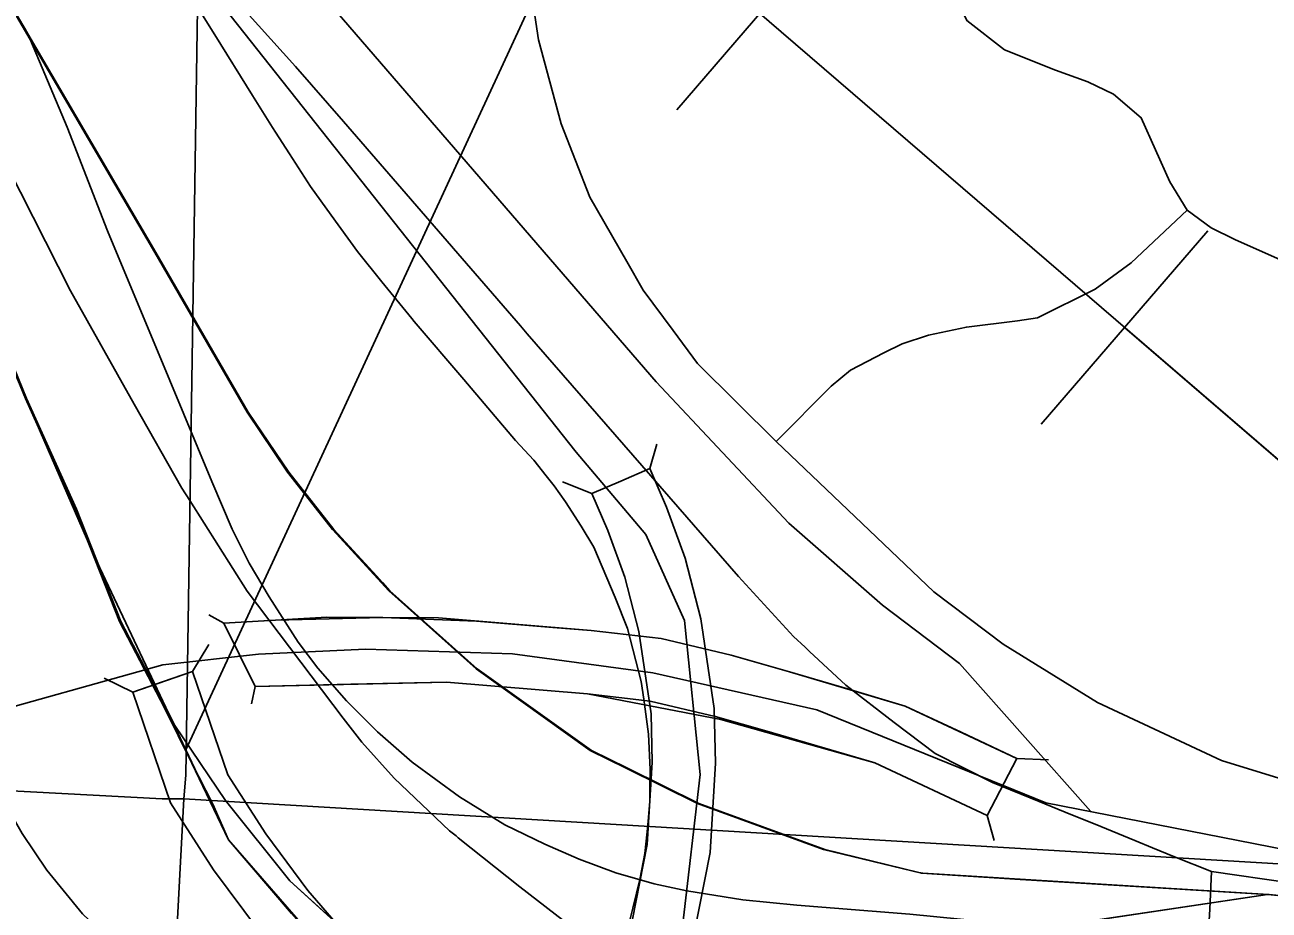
# Model space of a CAD drawing. Extents: x -132.8 to -73.3, y -60 to -26.
# Drawn here: x -124.9494 to -124.5559, y -51.1779 to -50.898 of the extents above; entities that cross this region are included whole.
import ezdxf

# ---------------------------------------------------------------- set-up
doc = ezdxf.new("R2010")
doc.units = 0
for name, color, linetype in [('tdCoCityStreetMinor', 7, 'Continuous'), ('tdCoDivCarto', 7, 'Continuous'), ('tdCoInt', 7, 'Continuous'), ('tdCoIntCL', 7, 'Continuous'), ('tdCoIntRamp', 7, 'Continuous'), ('tdCoIntRte', 7, 'Continuous'), ('tdCoPipe', 7, 'Continuous'), ('tdCoPrimary', 7, 'Continuous'), ('tdCoSectLine', 7, 'Continuous'), ('tdCoStrucNonDivPri', 7, 'Continuous'), ('tdCoStrucPriMaintName', 7, 'Continuous')]:
    doc.layers.add(name, color=color, linetype=linetype)

msp = doc.modelspace()

# ---------------------------------------------------------------- linework, layer by layer
at = {"layer": 'tdCoCityStreetMinor'}
for points in [[(-124.5818, -50.95659), (-124.58724, -50.94761), (-124.59635, -50.92737), (-124.6051, -50.91996), (-124.61326, -50.91597), (-124.62346, -50.91231), (-124.63955, -50.90591), (-124.65151, -50.89666), (-124.65686, -50.88551), (-124.65911, -50.87415), (-124.65881, -50.81751), (-124.6561, -50.74783)], [(-124.79147, -50.85633), (-124.79066, -50.87805), (-124.78696, -50.90271), (-124.77981, -50.92935), (-124.77068, -50.95253), (-124.75903, -50.97282), (-124.75383, -50.98186), (-124.74436, -50.99462), (-124.73665, -51.00505), (-124.71183, -51.0298)], [(-124.71183, -51.0298), (-124.69439, -51.01225), (-124.68823, -51.00721), (-124.67776, -51.00173), (-124.67196, -50.99888), (-124.66363, -50.99616), (-124.6516, -50.99357), (-124.63551, -50.99164), (-124.62912, -50.99067), (-124.61091, -50.9816), (-124.59948, -50.97327), (-124.5818, -50.95659)], [(-124.43022, -51.01894), (-124.48688, -51.01669), (-124.50411, -51.01198), (-124.51598, -51.00672), (-124.52704, -50.99874), (-124.53783, -50.98741), (-124.55134, -50.97272), (-124.56675, -50.96583), (-124.57427, -50.96221), (-124.5818, -50.95659)], [(-124.71183, -51.0298), (-124.66193, -51.07731), (-124.63998, -51.09383), (-124.61014, -51.11233), (-124.57093, -51.13058), (-124.53912, -51.14044), (-124.50756, -51.14809), (-124.46785, -51.15252), (-124.43368, -51.15433)]]:
    msp.add_lwpolyline(points, dxfattribs=at)
at = {"layer": 'tdCoDivCarto'}
for p, q in [((-124.94839, -50.90082), (-124.94936, -50.89917)), ((-124.94839, -50.90082), (-124.94936, -50.89917)), ((-124.90791, -50.97), (-124.94839, -50.90082)), ((-124.97773, -50.9456), (-124.94882, -51.01613)), ((-124.87872, -51.02051), (-124.90791, -50.97)), ((-124.94882, -51.01613), (-124.93304, -51.05118)), ((-124.86589, -51.03945), (-124.87872, -51.02051)), ((-124.86357, -51.04242), (-124.86589, -51.03945)), ((-124.85169, -51.0576), (-124.86357, -51.04242)), ((-124.93304, -51.05118), (-124.91902, -51.08667)), ((-124.83811, -51.07238), (-124.85169, -51.0576)), ((-124.83393, -51.07693), (-124.83811, -51.07238)), ((-124.80631, -51.10159), (-124.83393, -51.07693)), ((-124.91902, -51.08667), (-124.9048, -51.11401)), ((-124.77021, -51.12744), (-124.80631, -51.10159)), ((-124.9048, -51.11401), (-124.90189, -51.1196)), ((-124.90189, -51.1196), (-124.88591, -51.14329)), ((-124.7588, -51.13308), (-124.77021, -51.12744)), ((-124.73629, -51.1442), (-124.7588, -51.13308)), ((-124.73629, -51.1442), (-124.7588, -51.13308)), ((-124.88591, -51.14329), (-124.86556, -51.16872)), ((-124.73628, -51.14421), (-124.73629, -51.1442)), ((-124.69642, -51.15881), (-124.73628, -51.14421)), ((-124.66577, -51.16623), (-124.69642, -51.15881)), ((-124.86556, -51.16872), (-124.84232, -51.18982)), ((-124.66545, -51.1663), (-124.66577, -51.16623)), ((-124.55604, -51.17301), (-124.66545, -51.1663)), ((-124.55589, -51.17303), (-124.55604, -51.17301)), ((-124.55589, -51.17303), (-124.55604, -51.17301))]:
    msp.add_line(p, q, dxfattribs=at)
for points in [[(-124.94839, -50.90082), (-124.94936, -50.89917)], [(-124.94839, -50.90082), (-124.94936, -50.89917)], [(-124.86357, -51.04242), (-124.86589, -51.03945), (-124.87872, -51.02051), (-124.90791, -50.97), (-124.94839, -50.90082)], [(-124.86357, -51.04242), (-124.86589, -51.03945), (-124.87872, -51.02051), (-124.90791, -50.97), (-124.94839, -50.90082)], [(-124.86357, -51.04242), (-124.86589, -51.03945), (-124.87872, -51.02051), (-124.90791, -50.97), (-124.94839, -50.90082)], [(-124.99673, -50.90346), (-124.97773, -50.9456), (-124.94882, -51.01613), (-124.93304, -51.05118), (-124.91902, -51.08667), (-124.9048, -51.11401)], [(-124.99673, -50.90346), (-124.97773, -50.9456), (-124.94882, -51.01613), (-124.93304, -51.05118), (-124.91902, -51.08667), (-124.9048, -51.11401)], [(-124.99673, -50.90346), (-124.97773, -50.9456), (-124.94882, -51.01613), (-124.93304, -51.05118), (-124.91902, -51.08667), (-124.9048, -51.11401)], [(-124.8363, -51.07435), (-124.85169, -51.0576), (-124.86357, -51.04242)], [(-124.83811, -51.07238), (-124.85169, -51.0576), (-124.86357, -51.04242)], [(-124.83811, -51.07238), (-124.85169, -51.0576), (-124.86357, -51.04242)], [(-124.7588, -51.13308), (-124.77021, -51.12744), (-124.80631, -51.10159), (-124.83393, -51.07693), (-124.83811, -51.07238)], [(-124.7588, -51.13308), (-124.77021, -51.12744), (-124.80631, -51.10159), (-124.83393, -51.07693), (-124.83811, -51.07238)], [(-124.7588, -51.13308), (-124.77021, -51.12744), (-124.80631, -51.10159), (-124.83393, -51.07693), (-124.8363, -51.07435)], [(-124.9048, -51.11401), (-124.90189, -51.1196), (-124.88591, -51.14329), (-124.86556, -51.16872), (-124.84232, -51.18982)], [(-124.9048, -51.11401), (-124.90189, -51.1196), (-124.88591, -51.14329), (-124.86556, -51.16872), (-124.84232, -51.18982)], [(-124.9048, -51.11401), (-124.90189, -51.1196), (-124.88591, -51.14329), (-124.86556, -51.16872), (-124.84232, -51.18982)], [(-124.66671, -51.166), (-124.69642, -51.15881), (-124.73628, -51.14421), (-124.7588, -51.13308)], [(-124.73629, -51.1442), (-124.7588, -51.13308)], [(-124.66577, -51.16623), (-124.69642, -51.15881), (-124.73628, -51.14421), (-124.73629, -51.1442)], [(-124.66577, -51.16623), (-124.69642, -51.15881), (-124.73628, -51.14421), (-124.73629, -51.1442)], [(-124.55604, -51.17301), (-124.66545, -51.1663), (-124.66671, -51.166)], [(-124.55604, -51.17301), (-124.66545, -51.1663), (-124.66577, -51.16623)], [(-124.55604, -51.17301), (-124.66545, -51.1663), (-124.66577, -51.16623)], [(-124.55589, -51.17303), (-124.55604, -51.17301)], [(-124.55589, -51.17303), (-124.55604, -51.17301)], [(-124.18688, -51.20272), (-124.3775, -51.18814), (-124.46712, -51.18174), (-124.55589, -51.17303)]]:
    msp.add_lwpolyline(points, dxfattribs=at)
at = {"layer": 'tdCoInt'}
msp.add_lwpolyline([(-125.90689, -51.22419), (-125.42387, -51.20167), (-125.31174, -51.19666), (-125.24092, -51.19121), (-125.14673, -51.17077), (-125.10671, -51.15991), (-125.02464, -51.1321), (-124.96833, -51.11786), (-124.90572, -51.10039), (-124.87551, -51.09703), (-124.84169, -51.09545), (-124.79512, -51.09689), (-124.75074, -51.10294), (-124.69896, -51.11465), (-124.62646, -51.14397), (-124.47956, -51.17282), (-123.93911, -51.21083)], dxfattribs=at)
at = {"layer": 'tdCoIntCL'}
for points in [[(-124.76255, -51.19398), (-124.79281, -51.17054), (-124.81229, -51.15506), (-124.81302, -51.15447), (-124.8151, -51.15282), (-124.83253, -51.13625), (-124.84282, -51.12482), (-124.84873, -51.11722), (-124.87911, -51.0771), (-124.8927, -51.05558), (-124.89724, -51.04838), (-124.89968, -51.04453), (-124.91482, -51.01796), (-124.93492, -50.98214), (-124.95465, -50.94326), (-124.95464, -50.94326), (-124.98058, -50.8911), (-124.9184, -50.85058)], [(-124.9184, -50.85058), (-124.86374, -50.91119), (-124.84863, -50.92861), (-124.7926, -50.9932), (-124.79047, -50.99566), (-124.75431, -51.03738), (-124.72367, -51.07243), (-124.70625, -51.09145), (-124.70263, -51.09481), (-124.7023, -51.09511), (-124.70212, -51.09528), (-124.7012, -51.09613), (-124.68971, -51.10676), (-124.67451, -51.11861), (-124.6615, -51.12843), (-124.64341, -51.13758), (-124.6286, -51.14362), (-124.61864, -51.14767), (-124.61095, -51.15081), (-124.59833, -51.15595), (-124.59279, -51.1582), (-124.58579, -51.16105), (-124.57412, -51.16574)], [(-124.75791, -51.18072), (-124.75706, -51.17731), (-124.75484, -51.16828), (-124.75336, -51.15999), (-124.75259, -51.15319), (-124.75218, -51.1487), (-124.75177, -51.1435), (-124.75168, -51.13859), (-124.75158, -51.13348), (-124.75217, -51.12231), (-124.75363, -51.11126), (-124.75452, -51.10563), (-124.75874, -51.08888), (-124.76268, -51.07905), (-124.76945, -51.06316), (-124.77344, -51.05656), (-124.77837, -51.04885), (-124.78196, -51.04376), (-124.78448, -51.0406), (-124.78843, -51.03564), (-124.79417, -51.0294), (-124.81057, -51.0102), (-124.82629, -50.99183), (-124.82704, -50.99089), (-124.83649, -50.97922), (-124.84421, -50.96968), (-124.85246, -50.95823), (-124.85901, -50.94913), (-124.86569, -50.93876), (-124.87008, -50.93196), (-124.87102, -50.93045), (-124.87733, -50.92036), (-124.88933, -50.90117), (-124.89377, -50.89407)], [(-124.36007, -51.21087), (-124.39834, -51.20822), (-124.44166, -51.20523), (-124.5338, -51.19957), (-124.57548, -51.19738), (-124.57538, -51.19016), (-124.57469, -51.17762), (-124.57412, -51.16574)], [(-124.57412, -51.16574), (-124.54935, -51.16929), (-124.51344, -51.17358), (-124.4607, -51.17988), (-124.44666, -51.18168), (-124.43125, -51.18319), (-124.40126, -51.1856), (-124.38861, -51.18638), (-124.36772, -51.18805), (-124.34452, -51.19193), (-124.28286, -51.19624), (-124.23896, -51.19952), (-124.18561, -51.20283), (-124.0987, -51.20103)]]:
    msp.add_lwpolyline(points, dxfattribs=at)
at = {"layer": 'tdCoIntRamp'}
for points in [[(-124.53669, -51.24367), (-124.6461, -51.25092), (-124.69044, -51.25163), (-124.74013, -51.24815), (-124.77515, -51.23863), (-124.81252, -51.22532), (-124.83953, -51.2079), (-124.86507, -51.179), (-124.88497, -51.15574), (-124.89847, -51.12722), (-124.92744, -51.06587), (-124.97396, -50.95907), (-125.01823, -50.82321)], [(-125.18291, -51.24351), (-125.0097, -51.30396), (-124.93819, -51.32285), (-124.90944, -51.32538), (-124.86663, -51.31828), (-124.83006, -51.30364), (-124.80667, -51.28166), (-124.77403, -51.249), (-124.75494, -51.22251), (-124.74139, -51.18308), (-124.73584, -51.13502), (-124.74077, -51.08635), (-124.75296, -51.05914), (-124.77504, -51.03308), (-124.92748, -50.84055)], [(-124.61223, -51.14677), (-124.65385, -51.09999), (-124.6782, -51.08149), (-124.70779, -51.0556), (-124.74972, -51.0109), (-124.8887, -50.84988), (-124.92748, -50.84055)]]:
    msp.add_lwpolyline(points, dxfattribs=at)
at = {"layer": 'tdCoIntRte'}
for points in [[(-125.16311, -50.59743), (-125.11969, -50.65913), (-125.11936, -50.65975), (-125.11697, -50.6642), (-125.06767, -50.75587), (-125.05829, -50.77331), (-125.04251, -50.80277), (-125.03417, -50.82128), (-124.99711, -50.90346), (-124.97811, -50.9456), (-124.94919, -51.01613), (-124.93342, -51.05118), (-124.9194, -51.08667), (-124.90518, -51.11401), (-124.90227, -51.1196), (-124.89653, -51.13145), (-124.88497, -51.15574), (-124.83953, -51.2079)], [(-125.16311, -50.59743), (-125.11969, -50.65913), (-125.11936, -50.65975), (-125.11697, -50.6642), (-125.06767, -50.75587), (-125.06498, -50.76088), (-125.05829, -50.77331), (-125.04251, -50.80277), (-125.03417, -50.82128), (-124.99711, -50.90346), (-124.97811, -50.9456), (-124.94919, -51.01613), (-124.93342, -51.05118), (-124.9194, -51.08667), (-124.90518, -51.11401), (-124.89653, -51.13145), (-124.88997, -51.14449), (-124.88497, -51.15574), (-124.83953, -51.2079)], [(-124.55642, -51.17301), (-124.66583, -51.1663), (-124.6968, -51.15881), (-124.73665, -51.14421), (-124.75917, -51.13308), (-124.77059, -51.12744), (-124.80669, -51.10159), (-124.83431, -51.07693), (-124.85207, -51.0576), (-124.86394, -51.04242), (-124.86627, -51.03945), (-124.87909, -51.02051), (-124.90829, -50.97), (-124.98898, -50.8321), (-125.00097, -50.81188), (-125.05705, -50.71728), (-125.10288, -50.6487)], [(-124.55642, -51.17301), (-124.63449, -51.16823), (-124.63463, -51.16822), (-124.66583, -51.1663), (-124.6968, -51.15881), (-124.73665, -51.14421), (-124.74145, -51.14184), (-124.75917, -51.13308), (-124.77059, -51.12744), (-124.80669, -51.10159), (-124.83431, -51.07693), (-124.85207, -51.0576), (-124.86394, -51.04242), (-124.86627, -51.03945), (-124.87909, -51.02051), (-124.90829, -50.97), (-124.98898, -50.8321), (-125.00097, -50.81188), (-125.05705, -50.71728), (-125.10288, -50.6487)], [(-124.55642, -51.17301), (-124.63659, -51.18502), (-124.77653, -51.18413), (-124.84798, -51.18502)], [(-124.55642, -51.17301), (-124.63415, -51.18465), (-124.63659, -51.18502), (-124.77653, -51.18413), (-124.84798, -51.18502)], [(-122.91202, -51.26378), (-122.91999, -51.26246), (-123.02178, -51.24554), (-123.08005, -51.24401), (-123.12171, -51.24292), (-123.17309, -51.24114), (-123.45679, -51.23259), (-123.58197, -51.22868), (-123.64684, -51.22625), (-123.86683, -51.21801), (-123.88766, -51.21714), (-123.89785, -51.21671), (-124.12385, -51.20722), (-124.14338, -51.20584), (-124.18726, -51.20272), (-124.37788, -51.18814), (-124.43974, -51.18372), (-124.4675, -51.18174), (-124.55627, -51.17303), (-124.55627, -51.17303), (-124.55642, -51.17301)], [(-124.18726, -51.20272), (-124.37788, -51.18814), (-124.43974, -51.18372), (-124.4675, -51.18174), (-124.55627, -51.17303), (-124.55642, -51.17301)]]:
    msp.add_lwpolyline(points, dxfattribs=at)
at = {"layer": 'tdCoPipe'}
for p, q in [((-124.69063, -50.86383), (-124.74317, -50.92485)), ((-124.57529, -50.96313), (-124.62793, -51.02427))]:
    msp.add_line(p, q, dxfattribs=at)
for points in [[(-121.21573, -52.82232), (-121.68772, -52.7514), (-122.34953, -52.53964), (-122.86529, -52.34666), (-123.37271, -52.03464), (-123.83895, -51.66782), (-124.34957, -51.21071), (-124.84078, -50.78776), (-125.10644, -50.52423), (-125.44118, -50.10041), (-125.63639, -49.82438), (-125.73894, -49.63164), (-125.77869, -49.50967)], [(-124.37325, -51.19032), (-124.60161, -50.99369)]]:
    msp.add_lwpolyline(points, dxfattribs=at)
at = {"layer": 'tdCoPrimary'}
for p, q in [((-124.94839, -50.90082), (-124.94936, -50.89917)), ((-124.94839, -50.90082), (-124.94936, -50.89917)), ((-124.73629, -51.1442), (-124.7588, -51.13308)), ((-124.73629, -51.1442), (-124.7588, -51.13308)), ((-124.55589, -51.17303), (-124.55604, -51.17301)), ((-124.55589, -51.17303), (-124.55604, -51.17301))]:
    msp.add_line(p, q, dxfattribs=at)
for points in [[(-125.07391, -50.73121), (-125.07325, -50.73293), (-125.07295, -50.73373), (-125.04737, -50.80063), (-125.01325, -50.89185), (-124.99972, -50.93495), (-124.98419, -51.0242), (-124.97328, -51.09205), (-124.96952, -51.10947), (-124.96393, -51.1264), (-124.95659, -51.14264), (-124.95026, -51.1537), (-124.94246, -51.16532), (-124.93112, -51.17907), (-124.92256, -51.18725)], [(-125.07391, -50.73121), (-125.03991, -50.80188), (-125.03233, -50.82002), (-125.00666, -50.88145), (-124.99673, -50.90346), (-124.97773, -50.9456), (-124.94882, -51.01613), (-124.93304, -51.05118), (-124.91902, -51.08667), (-124.9048, -51.11401), (-124.90189, -51.1196), (-124.88591, -51.14329), (-124.86556, -51.16872), (-124.8476, -51.18502)], [(-124.55589, -51.17303), (-124.55604, -51.17301), (-124.66545, -51.1663), (-124.66577, -51.16623), (-124.69642, -51.15881), (-124.73628, -51.14421), (-124.73629, -51.1442), (-124.7588, -51.13308), (-124.77021, -51.12744), (-124.80631, -51.10159), (-124.83393, -51.07693), (-124.83811, -51.07238), (-124.85169, -51.0576), (-124.86357, -51.04242), (-124.86589, -51.03945), (-124.87872, -51.02051), (-124.90791, -50.97), (-124.94839, -50.90082), (-124.94936, -50.89917), (-124.95692, -50.88625)], [(-124.86357, -51.04242), (-124.86589, -51.03945), (-124.87872, -51.02051), (-124.90791, -50.97), (-124.94839, -50.90082)], [(-124.86357, -51.04242), (-124.86589, -51.03945), (-124.87872, -51.02051), (-124.90791, -50.97), (-124.94839, -50.90082)], [(-124.5627, -51.18978), (-124.66947, -51.17927), (-124.70522, -51.17641), (-124.72237, -51.17472), (-124.74004, -51.17188), (-124.75035, -51.16967), (-124.76245, -51.1662), (-124.77403, -51.16178), (-124.78497, -51.15705), (-124.7976, -51.15094), (-124.81191, -51.14211), (-124.82685, -51.13116), (-124.8379, -51.12159), (-124.84768, -51.1118), (-124.85673, -51.10139), (-124.86294, -51.09318), (-124.87209, -51.07887), (-124.87841, -51.06824), (-124.88377, -51.05751), (-124.89019, -51.04236), (-124.90355, -51.01048), (-124.92318, -50.96316), (-124.93596, -50.9304), (-124.94839, -50.90083)], [(-124.5627, -51.18978), (-124.66947, -51.17927), (-124.70522, -51.17641), (-124.72237, -51.17472), (-124.74004, -51.17188), (-124.75035, -51.16967), (-124.76245, -51.1662), (-124.77403, -51.16178), (-124.78497, -51.15705), (-124.7976, -51.15094), (-124.81191, -51.14211), (-124.82685, -51.13116), (-124.8379, -51.12159), (-124.84768, -51.1118), (-124.85673, -51.10139), (-124.86294, -51.09318), (-124.87209, -51.07887), (-124.87841, -51.06824), (-124.88377, -51.05751), (-124.89019, -51.04236), (-124.90355, -51.01048), (-124.92318, -50.96316), (-124.93596, -50.9304), (-124.94839, -50.90083)], [(-124.66947, -51.17927), (-124.70522, -51.17641), (-124.72237, -51.17472), (-124.74004, -51.17188), (-124.75035, -51.16967), (-124.76245, -51.1662), (-124.77403, -51.16178), (-124.78497, -51.15705), (-124.7976, -51.15094), (-124.81191, -51.14211), (-124.82685, -51.13116), (-124.8379, -51.12159), (-124.84768, -51.1118), (-124.85673, -51.10139), (-124.86294, -51.09318), (-124.87209, -51.07887), (-124.87841, -51.06824), (-124.88377, -51.05751), (-124.89019, -51.04236), (-124.90355, -51.01048), (-124.92318, -50.96316), (-124.93596, -50.9304), (-124.94839, -50.90083)], [(-124.99673, -50.90346), (-124.97773, -50.9456), (-124.94882, -51.01613), (-124.93304, -51.05118), (-124.91902, -51.08667), (-124.9048, -51.11401)], [(-124.99673, -50.90346), (-124.97773, -50.9456), (-124.94882, -51.01613), (-124.93304, -51.05118), (-124.91902, -51.08667), (-124.9048, -51.11401)], [(-124.99972, -50.93495), (-124.98419, -51.0242), (-124.97328, -51.09205), (-124.96952, -51.10947), (-124.96393, -51.1264), (-124.95659, -51.14264), (-124.95026, -51.1537), (-124.94246, -51.16532), (-124.93112, -51.17907), (-124.91597, -51.19355), (-124.903, -51.20353), (-124.88782, -51.2129), (-124.87436, -51.21949), (-124.86014, -51.2249), (-124.84799, -51.22848), (-124.83624, -51.23092), (-124.83065, -51.2316)], [(-124.99972, -50.93495), (-124.98419, -51.0242), (-124.97328, -51.09205), (-124.96952, -51.10947), (-124.96393, -51.1264), (-124.95659, -51.14264), (-124.95026, -51.1537), (-124.94246, -51.16532), (-124.93112, -51.17907), (-124.91597, -51.19355), (-124.903, -51.20353), (-124.88782, -51.2129), (-124.87436, -51.21949), (-124.86014, -51.2249), (-124.84799, -51.22848), (-124.83624, -51.23092), (-124.83065, -51.2316)], [(-124.83811, -51.07238), (-124.85169, -51.0576), (-124.86357, -51.04242)], [(-124.83811, -51.07238), (-124.85169, -51.0576), (-124.86357, -51.04242)], [(-124.7588, -51.13308), (-124.77021, -51.12744), (-124.80631, -51.10159), (-124.83393, -51.07693), (-124.83811, -51.07238)], [(-124.7588, -51.13308), (-124.77021, -51.12744), (-124.80631, -51.10159), (-124.83393, -51.07693), (-124.83811, -51.07238)], [(-124.9048, -51.11401), (-124.90189, -51.1196), (-124.88591, -51.14329), (-124.86556, -51.16872), (-124.84232, -51.18982)], [(-124.9048, -51.11401), (-124.90189, -51.1196), (-124.88591, -51.14329), (-124.86556, -51.16872), (-124.84232, -51.18982)], [(-124.66577, -51.16623), (-124.69642, -51.15881), (-124.73628, -51.14421), (-124.73629, -51.1442)], [(-124.66577, -51.16623), (-124.69642, -51.15881), (-124.73628, -51.14421), (-124.73629, -51.1442)], [(-124.55604, -51.17301), (-124.66545, -51.1663), (-124.66577, -51.16623)], [(-124.55604, -51.17301), (-124.66545, -51.1663), (-124.66577, -51.16623)]]:
    msp.add_lwpolyline(points, dxfattribs=at)
at = {"layer": 'tdCoSectLine'}
for points in [[(-124.89908, -51.14274), (-124.89851, -51.13524), (-124.8843, -50.20694)], [(-125.54261, -51.10893), (-124.90591, -51.14276), (-124.89908, -51.14274)], [(-124.95267, -52.15706), (-124.89908, -51.14274)], [(-124.89908, -51.14274), (-123.91726, -51.20109)]]:
    msp.add_lwpolyline(points, dxfattribs=at)
at = {"layer": 'tdCoStrucNonDivPri'}
for points in [[(-124.84604, -51.32093), (-124.81413, -51.30234), (-124.796, -51.28475), (-124.78006, -51.2671), (-124.76332, -51.24528), (-124.75446, -51.22822), (-124.74491, -51.20755), (-124.73797, -51.18638), (-124.7327, -51.15973), (-124.73098, -51.1315), (-124.73139, -51.1142), (-124.73556, -51.08588), (-124.74053, -51.06668), (-124.74643, -51.05054), (-124.7517, -51.03832), (-124.74952, -51.03062)], [(-124.7517, -51.03832), (-124.76088, -51.04228), (-124.77006, -51.04624), (-124.77936, -51.04255)], [(-124.75735, -51.18131), (-124.75258, -51.15717), (-124.75099, -51.13113), (-124.75136, -51.1159), (-124.75519, -51.08986), (-124.75965, -51.07263), (-124.76502, -51.05793), (-124.77006, -51.04624), (-124.76088, -51.04228), (-124.7517, -51.03832), (-124.74643, -51.05054), (-124.74053, -51.06668), (-124.73556, -51.08588), (-124.73139, -51.1142), (-124.73098, -51.1315), (-124.7327, -51.15973), (-124.73797, -51.18638)], [(-124.86557, -51.30026), (-124.85617, -51.30369), (-124.82631, -51.28629), (-124.8104, -51.27086), (-124.79544, -51.25429), (-124.78026, -51.2345), (-124.77242, -51.21941), (-124.76355, -51.20022), (-124.75735, -51.18131), (-124.75258, -51.15717), (-124.75099, -51.13113), (-124.75136, -51.1159), (-124.75519, -51.08986), (-124.75965, -51.07263), (-124.76502, -51.05793), (-124.77006, -51.04624)], [(-124.63568, -51.12996), (-124.65332, -51.1217), (-124.67096, -51.11345), (-124.68925, -51.108), (-124.70753, -51.10254), (-124.72603, -51.0973), (-124.73711, -51.0947), (-124.74819, -51.0921), (-124.77033, -51.08957), (-124.78239, -51.08855), (-124.80651, -51.08652), (-124.83621, -51.08539), (-124.87015, -51.08621), (-124.88645, -51.08715), (-124.89122, -51.08461)], [(-124.88645, -51.08715), (-124.87654, -51.10723), (-124.87774, -51.11271)], [(-124.89114, -51.09395), (-124.89635, -51.10249), (-124.88519, -51.1352), (-124.8732, -51.15384), (-124.85991, -51.17178), (-124.84351, -51.19057), (-124.83026, -51.20123), (-124.8132, -51.21371), (-124.79589, -51.22352), (-124.77316, -51.23297), (-124.74795, -51.23966), (-124.73295, -51.24231), (-124.70666, -51.2437), (-124.6889, -51.24272), (-124.67343, -51.24036), (-124.66096, -51.23772)], [(-124.89635, -51.10249), (-124.9058, -51.10575), (-124.91526, -51.10901), (-124.92425, -51.10464)], [(-124.8755, -51.18433), (-124.88966, -51.16521), (-124.90333, -51.14397), (-124.91526, -51.10901), (-124.89635, -51.10249), (-124.88519, -51.1352), (-124.8732, -51.15384), (-124.85991, -51.17178), (-124.84351, -51.19057)], [(-124.64288, -51.15591), (-124.64505, -51.14801), (-124.68059, -51.13138), (-124.71468, -51.12131), (-124.73104, -51.11667), (-124.75163, -51.11184), (-124.77139, -51.10957), (-124.816, -51.10582), (-124.84627, -51.10652), (-124.87654, -51.10723)], [(-124.91526, -51.10901), (-124.90333, -51.14397), (-124.88966, -51.16521), (-124.8755, -51.18433), (-124.85742, -51.20504), (-124.84244, -51.2171), (-124.82407, -51.23054), (-124.80469, -51.24152), (-124.7796, -51.25195), (-124.75227, -51.25921), (-124.73523, -51.26222), (-124.70664, -51.26373), (-124.68683, -51.26264), (-124.66984, -51.26004), (-124.65683, -51.25729), (-124.64971, -51.26095)], [(-124.64505, -51.14801), (-124.63568, -51.12996), (-124.62569, -51.13047)]]:
    msp.add_lwpolyline(points, dxfattribs=at)
msp.add_lwpolyline([(-124.64505, -51.14801), (-124.68059, -51.13138), (-124.70494, -51.1245), (-124.72929, -51.11762), (-124.77139, -51.10957), (-124.816, -51.10582), (-124.87654, -51.10723), (-124.88645, -51.08715), (-124.85385, -51.08527), (-124.83621, -51.08539), (-124.81857, -51.0855), (-124.79445, -51.08753), (-124.77033, -51.08957), (-124.74819, -51.0921), (-124.72603, -51.0973), (-124.70753, -51.10254), (-124.67096, -51.11345), (-124.63568, -51.12996)], close=True, dxfattribs=at)
at = {"layer": 'tdCoStrucPriMaintName'}
msp.add_line((-124.89847, -51.12722), (-124.74005, -50.7849), dxfattribs=at)
msp.add_line((-124.89847, -51.12722), (-124.74005, -50.7849), dxfattribs=at)
msp.add_line((-124.89847, -51.12722), (-124.74005, -50.7849), dxfattribs=at)

doc.saveas('drawing.dxf')
